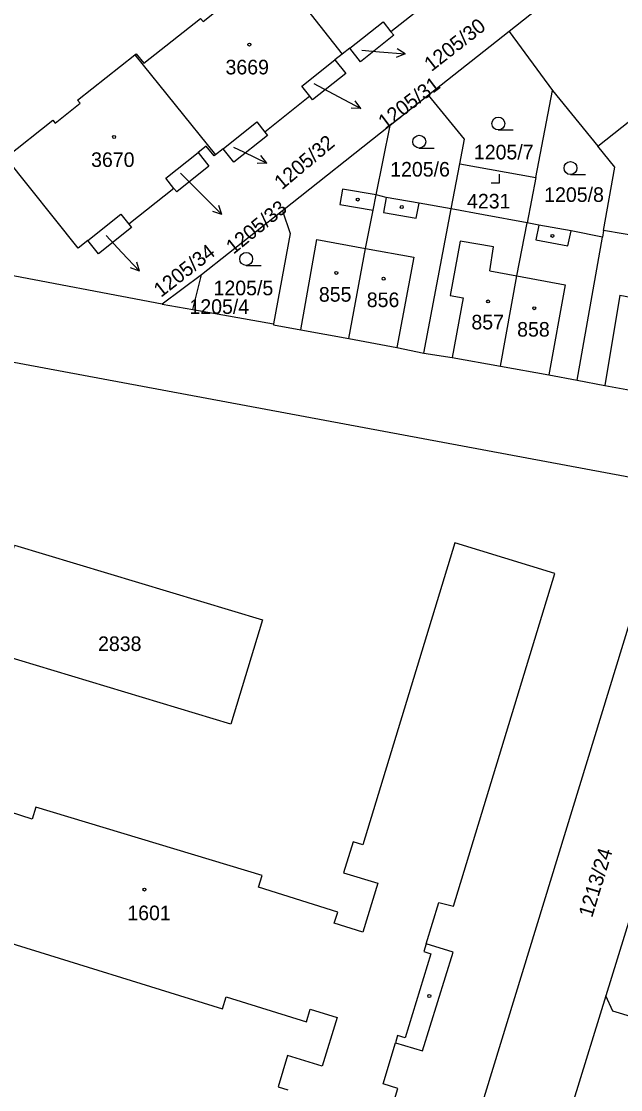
# Model space of a CAD drawing. Extents: x -679220 to -673243, y -1075091 to -1066557.
# Drawn here: x -676729.1 to -676659.3, y -1070817.8 to -1070693.4 of the extents above; entities that cross this region are included whole.
import ezdxf

# ---------------------------------------------------------------- set-up
doc = ezdxf.new("R2010")
doc.units = 0
for name, color, linetype in [('Hranice parcel', 7, 'Continuous'), ('Parcelní čísla', 7, 'Continuous'), ('Pop  PČ popisy', 7, 'Continuous'), ('Vnitřní kresba', 7, 'Continuous'), ('Značky budov', 7, 'Continuous'), ('Značky kultur', 7, 'Continuous')]:
    doc.layers.add(name, color=color, linetype=linetype)

msp = doc.modelspace()

# ---------------------------------------------------------------- linework, layer by layer
at = {"layer": 'Hranice parcel'}
for p, q in [((-676700.09, -1070686.55), (-676691.73, -1070697.17)), ((-676680.77, -1070690.39), (-676686.04, -1070694.57)), ((-676672.28, -1070694.53), (-676681.66, -1070701.95)), ((-676672.28, -1070694.53), (-676667.24, -1070701.39)), ((-676690.84, -1070696.47), (-676691.73, -1070697.17)), ((-676715.89, -1070697.27), (-676706.5, -1070708.9)), ((-676691.73, -1070697.17), (-676692.57, -1070697.84)), ((-676681.66, -1070701.95), (-676686.13, -1070705.49)), ((-676669.18, -1070711.55), (-676667.24, -1070701.39)), ((-676667.24, -1070701.39), (-676661.96, -1070707.88)), ((-676695.49, -1070702.08), (-676700.74, -1070706.25)), ((-676661.96, -1070707.88), (-676657.27, -1070704.2)), ((-676686.13, -1070705.49), (-676698.69, -1070715.43)), ((-676687.75, -1070713.54), (-676686.13, -1070705.49)), ((-676705.6, -1070708.18), (-676706.5, -1070708.9)), ((-676679.02, -1070715.18), (-676678.02, -1070709.94)), ((-676678.02, -1070709.94), (-676669.18, -1070711.55)), ((-676669.18, -1070711.55), (-676670.19, -1070716.82)), ((-676711.33, -1070712.8), (-676716.59, -1070716.97)), ((-676698.69, -1070715.43), (-676708.11, -1070722.88)), ((-676682.2, -1070731.98), (-676679.02, -1070715.18)), ((-676661.27, -1070717.7), (-676661.41, -1070718.49)), ((-676664.36, -1070735.15), (-676661.41, -1070718.49)), ((-676708.11, -1070722.88), (-676712.71, -1070726.3)), ((-676709.13, -1070726.92), (-676708.11, -1070722.88)), ((-676712.71, -1070726.3), (-676709.13, -1070726.92)), ((-676709.13, -1070726.92), (-676699.71, -1070728.57)), ((-676653.34, -1070747.37), (-676731.02, -1070732.9)), ((-676682.24, -1070841.76), (-676653.34, -1070747.37)), ((-676661.02, -1070806.85), (-676664.76, -1070819.04))]:
    msp.add_line(p, q, dxfattribs=at)
for points in [[(-676656.37, -1070681.93), (-676660.29, -1070685.04), (-676664.12, -1070688.07), (-676672.28, -1070694.53)], [(-676715.89, -1070697.27), (-676715.73, -1070697.14), (-676714.85, -1070698.24), (-676708.22, -1070693.01), (-676707.94, -1070693.36), (-676705.06, -1070691.07), (-676705.34, -1070690.72), (-676700.09, -1070686.55)], [(-676690.84, -1070696.47), (-676686.97, -1070693.4), (-676686.04, -1070694.57)], [(-676686.04, -1070694.57), (-676685.72, -1070694.98), (-676689.59, -1070698.05), (-676690.84, -1070696.47)], [(-676721.36, -1070718.86), (-676722.49, -1070719.76), (-676730.9, -1070709.2), (-676725.45, -1070704.85), (-676725.17, -1070705.2), (-676722.27, -1070702.9), (-676722.55, -1070702.55), (-676715.89, -1070697.27)], [(-676695.49, -1070702.08), (-676696.42, -1070700.9), (-676692.57, -1070697.84)], [(-676692.57, -1070697.84), (-676691.32, -1070699.41), (-676695.17, -1070702.48), (-676695.49, -1070702.08)], [(-676678.02, -1070709.94), (-676677.48, -1070707.08), (-676681.66, -1070701.95)], [(-676705.6, -1070708.18), (-676701.68, -1070705.07), (-676700.74, -1070706.25)], [(-676700.74, -1070706.25), (-676700.43, -1070706.65), (-676704.36, -1070709.75), (-676705.6, -1070708.18)], [(-676706.5, -1070708.9), (-676706.66, -1070709.02), (-676707.56, -1070707.89), (-676708.5, -1070708.63)], [(-676661.27, -1070717.7), (-676659.97, -1070710.33), (-676661.96, -1070707.88)], [(-676711.33, -1070712.8), (-676712.27, -1070711.62), (-676708.5, -1070708.63)], [(-676708.5, -1070708.63), (-676707.26, -1070710.2), (-676711.01, -1070713.19), (-676711.33, -1070712.8)], [(-676690.95, -1070730.3), (-676689.01, -1070719.79), (-676688.11, -1070715.34), (-676687.75, -1070713.54)], [(-676679.02, -1070715.18), (-676682.75, -1070714.52), (-676686.6, -1070713.87), (-676687.75, -1070713.54)], [(-676698.69, -1070715.43), (-676697.8, -1070718.06), (-676699.71, -1070728.57)], [(-676670.19, -1070716.82), (-676675.28, -1070715.89), (-676679.02, -1070715.18)], [(-676721.36, -1070718.86), (-676717.52, -1070715.79), (-676716.59, -1070716.97)], [(-676673.28, -1070733.52), (-676671.37, -1070723), (-676670.19, -1070716.82)], [(-676661.41, -1070718.49), (-676665.06, -1070717.75), (-676668.83, -1070717.07), (-676670.19, -1070716.82)], [(-676716.59, -1070716.97), (-676716.26, -1070717.37), (-676720.11, -1070720.44), (-676721.36, -1070718.86)], [(-676652.41, -1070719.42), (-676653.62, -1070719.05), (-676656.71, -1070718.5), (-676661.27, -1070717.7)], [(-676712.71, -1070726.3), (-676732.35, -1070722.57), (-676735.01, -1070724.87)], [(-676699.71, -1070728.57), (-676699.73, -1070728.69), (-676696.53, -1070729.27), (-676690.95, -1070730.3)], [(-676690.95, -1070730.3), (-676685.35, -1070731.33), (-676682.2, -1070731.98)], [(-676682.2, -1070731.98), (-676678.93, -1070732.51), (-676673.28, -1070733.52)], [(-676673.28, -1070733.52), (-676667.64, -1070734.53), (-676664.36, -1070735.15)], [(-676664.36, -1070735.15), (-676661.13, -1070735.77), (-676655.56, -1070736.78)], [(-676686.97, -1070817.1), (-676685.53, -1070812.31), (-676682.37, -1070813.26), (-676678.81, -1070801.74), (-676681.96, -1070800.77), (-676680.48, -1070795.96), (-676678.77, -1070796.41), (-676666.94, -1070757.66), (-676678.59, -1070754.1), (-676689.32, -1070789.24), (-676690.46, -1070788.89), (-676691.56, -1070792.5), (-676687.59, -1070793.72), (-676689.33, -1070799.41), (-676692.65, -1070798.37), (-676692.25, -1070797.09), (-676701.47, -1070794.19), (-676701.04, -1070792.82), (-676727.42, -1070784.86), (-676727.85, -1070786.27), (-676737, -1070783.33)], [(-676729.89, -1070754.35), (-676701.03, -1070763.05), (-676704.7, -1070775.2), (-676733.56, -1070766.52), (-676729.89, -1070754.35)], [(-676658.13, -1070797.82), (-676658.23, -1070797.79), (-676661.02, -1070806.85)], [(-676732.01, -1070800.19), (-676705.67, -1070808.36), (-676705.23, -1070806.94), (-676695.89, -1070809.85), (-676695.44, -1070808.4), (-676692.33, -1070809.35), (-676694.06, -1070815.03), (-676698.08, -1070813.8), (-676699.19, -1070817.44), (-676698.06, -1070817.78)], [(-676648.29, -1070812.19), (-676650.8, -1070811.46), (-676660.19, -1070808.63), (-676661.02, -1070806.85)], [(-676697.05, -1070856.44), (-676685.25, -1070817.63), (-676686.97, -1070817.1)]]:
    msp.add_lwpolyline(points, dxfattribs=at)
at = {"layer": 'Pop  PČ popisy'}
for p, q in [((-676689.43, -1070696.72), (-676687.38, -1070696.89)), ((-676687.38, -1070696.89), (-676684.39, -1070697.15)), ((-676684.39, -1070697.15), (-676685.34, -1070696.56)), ((-676684.39, -1070697.15), (-676685.43, -1070697.56)), ((-676695.04, -1070700.58), (-676692.21, -1070702.1)), ((-676692.21, -1070702.1), (-676689.56, -1070703.51)), ((-676689.56, -1070703.51), (-676690.21, -1070702.6)), ((-676689.56, -1070703.51), (-676690.68, -1070703.48)), ((-676704.38, -1070707.99), (-676703.22, -1070708.56)), ((-676703.22, -1070708.56), (-676700.52, -1070709.88)), ((-676700.52, -1070709.88), (-676701.2, -1070708.99)), ((-676700.52, -1070709.88), (-676701.64, -1070709.89)), ((-676710.55, -1070711.05), (-676707.87, -1070713.73)), ((-676707.87, -1070713.73), (-676705.75, -1070715.85)), ((-676705.75, -1070715.85), (-676706.81, -1070715.5)), ((-676705.75, -1070715.85), (-676706.1, -1070714.79)), ((-676719.21, -1070718.28), (-676717.39, -1070720.26)), ((-676717.39, -1070720.26), (-676715.34, -1070722.46)), ((-676715.34, -1070722.46), (-676715.66, -1070721.38)), ((-676715.34, -1070722.46), (-676716.39, -1070722.06))]:
    msp.add_line(p, q, dxfattribs=at)
at = {"layer": 'Vnitřní kresba'}
for p, q in [((-676691.7, -1070712.89), (-676692, -1070714.7)), ((-676687.75, -1070713.54), (-676691.7, -1070712.89)), ((-676686.6, -1070713.87), (-676686.9, -1070715.63)), ((-676692, -1070714.7), (-676688.11, -1070715.34)), ((-676686.9, -1070715.63), (-676683.12, -1070716.28)), ((-676683.12, -1070716.28), (-676682.75, -1070714.52)), ((-676668.83, -1070717.07), (-676669.16, -1070718.81)), ((-676665.43, -1070719.51), (-676665.06, -1070717.75)), ((-676696.53, -1070729.27), (-676694.68, -1070718.76)), ((-676694.68, -1070718.76), (-676689.01, -1070719.79)), ((-676677.99, -1070718.94), (-676679.15, -1070725.28)), ((-676674.08, -1070719.61), (-676677.99, -1070718.94)), ((-676669.16, -1070718.81), (-676665.43, -1070719.51)), ((-676689.01, -1070719.79), (-676683.36, -1070720.81)), ((-676674.54, -1070722.41), (-676674.08, -1070719.61)), ((-676683.36, -1070720.81), (-676685.35, -1070731.33)), ((-676674.54, -1070722.41), (-676671.37, -1070723)), ((-676671.37, -1070723), (-676665.76, -1070724.04)), ((-676665.76, -1070724.04), (-676667.64, -1070734.53)), ((-676679.15, -1070725.28), (-676677.65, -1070725.54)), ((-676677.65, -1070725.54), (-676678.93, -1070732.51)), ((-676659.39, -1070725.24), (-676661.13, -1070735.77)), ((-676659.39, -1070725.24), (-676653.74, -1070726.28)), ((-676681.96, -1070800.77), (-676682.23, -1070801.66)), ((-676681.39, -1070801.96), (-676684.39, -1070811.73)), ((-676682.23, -1070801.66), (-676681.39, -1070801.96)), ((-676685.27, -1070811.45), (-676685.53, -1070812.31)), ((-676684.39, -1070811.73), (-676685.27, -1070811.45))]:
    msp.add_line(p, q, dxfattribs=at)
at = {"layer": 'Značky budov'}
for centre in [(-676702.54, -1070696.06), (-676718.3, -1070706.82), (-676689.91, -1070714.11), (-676684.78, -1070714.98), (-676667.23, -1070718.34), (-676692.41, -1070722.65), (-676686.91, -1070723.32), (-676674.73, -1070725.97), (-676669.35, -1070726.76), (-676714.76, -1070794.46), (-676681.58, -1070806.85)]:
    msp.add_circle(centre, 0.175, dxfattribs=at)
at = {"layer": 'Značky kultur'}
for p, q in [((-676673.54, -1070706), (-676671.79, -1070706)), ((-676682.75, -1070708.12), (-676681, -1070708.12)), ((-676673.38, -1070712.14), (-676673.38, -1070711.14)), ((-676665.13, -1070711.19), (-676663.38, -1070711.19)), ((-676674.38, -1070712.14), (-676673.38, -1070712.14)), ((-676702.91, -1070721.77), (-676701.16, -1070721.77))]:
    msp.add_line(p, q, dxfattribs=at)
for centre in [(-676673.54, -1070705.25), (-676682.75, -1070707.37), (-676665.13, -1070710.44), (-676702.91, -1070721.02)]:
    msp.add_circle(centre, 0.75, dxfattribs=at)

# ---------------------------------------------------------------- texts
at = {"layer": 'Parcelní čísla'}
for s, rotation, p in [('1205/30', 38, (-676681.33, -1070699.27)), ('1205/31', 37, (-676686.72, -1070705.98)), ('1205/32', 40, (-676698.75, -1070713.04)), ('1205/33', 39, (-676704.4, -1070720.55)), ('1205/34', 38, (-676712.85, -1070725.57)), ('1213/24', 73, (-676662.61, -1070797.81))]:
    msp.add_text(s, height=1.7, rotation=rotation, dxfattribs=at).set_placement(p)
for s, p in [('3669', (-676705.32, -1070699.53)), ('1205/7', (-676676.38, -1070709.43)), ('3670', (-676720.98, -1070710.31)), ('1205/6', (-676686.13, -1070711.43)), ('1205/8', (-676668.19, -1070714.38)), ('4231', (-676677.18, -1070715.14)), ('1205/5', (-676706.71, -1070725.25)), ('855', (-676694.44, -1070726)), ('856', (-676688.86, -1070726.63)), ('1205/4', (-676709.52, -1070727.42)), ('857', (-676676.67, -1070729.23)), ('858', (-676671.34, -1070730.07)), ('2838', (-676720.17, -1070766.68)), ('1601', (-676716.76, -1070798.03))]:
    msp.add_text(s, height=1.7, dxfattribs=at).set_placement(p)

doc.saveas('drawing.dxf')
